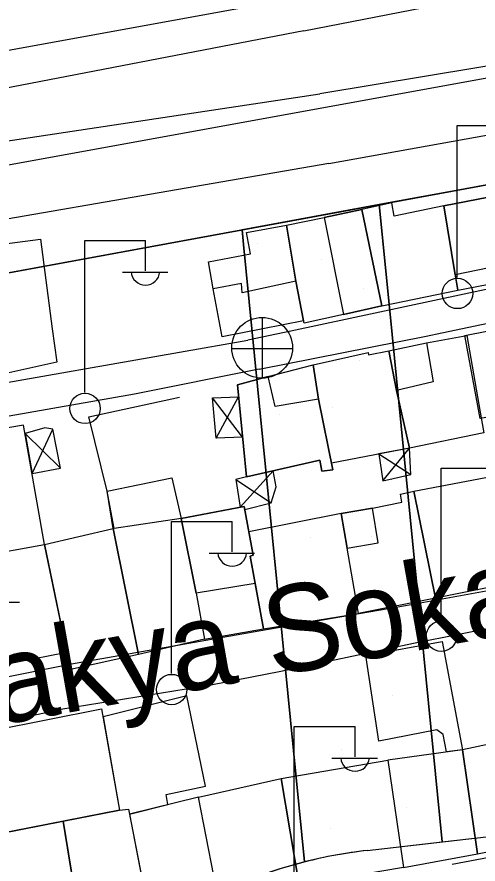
# Model space of a CAD drawing. Extents: x 417997 to 421451, y 4451742 to 4455216.
# Drawn here: x 420326.7 to 420379.8, y 4453669 to 4453766.5 of the extents above; entities that cross this region are included whole.
import ezdxf

# ---------------------------------------------------------------- set-up
doc = ezdxf.new("R2010")
doc.units = 0
for name, color, linetype in [('ADAKENARI', 7, 'Continuous'), ('B_Mesken', 7, 'Continuous'), ('B_Sundurma', 7, 'Continuous'), ('B_Teras', 7, 'Continuous'), ('Default', 7, 'Continuous'), ('KALDIRIM', 7, 'Continuous'), ('PL_AYA_PARK_DINLENME', 7, 'Continuous'), ('PL_TİCK', 7, 'Continuous'), ('PL_TİCT', 7, 'Continuous'), ('S_Elektrik_Diregi', 7, 'Continuous'), ('S_Rogar_Kapagi', 7, 'Continuous'), ('Sinir_Cit_bir_taraf', 7, 'Continuous'), ('Sinir_Tel_bir_taraf', 7, 'Continuous'), ('TR_PARKALANI', 7, 'Continuous'), ('TR_TİCK', 7, 'Continuous'), ('TR_TİCT', 7, 'Continuous'), ('Y_Cadde_Yol', 7, 'Continuous'), ('Yol_Insaat', 7, 'Continuous'), ('Yol_Sose', 7, 'Continuous')]:
    doc.layers.add(name, color=color, linetype=linetype)

# ---------------------------------------------------------------- blocks, each defined once
blk = doc.blocks.new('POINT_DISPLAY')
at = {"layer": 'Default'}
blk.add_line((0, 0), (0, 0), dxfattribs=at)

msp = doc.modelspace()

# ---------------------------------------------------------------- linework, layer by layer
at = {"layer": 'ADAKENARI'}
for p, q in [((420378.311, 4453746.732), (420412.324, 4453752.978)), ((420378.311, 4453746.732), (420412.324, 4453752.978)), ((420352.468, 4453741.986), (420378.311, 4453746.732)), ((420352.468, 4453741.986), (420378.311, 4453746.732)), ((420267.653, 4453726.409), (420352.468, 4453741.986)), ((420267.653, 4453726.409), (420352.468, 4453741.986)), ((420367.015, 4453670.586), (420388.2, 4453673)), ((420367.015, 4453670.586), (420388.2, 4453673))]:
    msp.add_line(p, q, dxfattribs=at)
for points in [[(420368.424, 4453744.916), (420369.632, 4453732.704), (420375.68, 4453671.573)], [(420368.424, 4453744.916), (420369.632, 4453732.704), (420375.68, 4453671.573)], [(420352.633, 4453742.016), (420352.8, 4453740.327), (420359.83, 4453669.27)], [(420352.633, 4453742.016), (420352.8, 4453740.327), (420359.83, 4453669.27)]]:
    msp.add_lwpolyline(points, dxfattribs=at)
msp.add_arc((420373.129, 4453616.933), 54, 96.50135, 121.03887, dxfattribs=at)
msp.add_arc((420373.129, 4453616.933), 54, 96.50135, 121.03887, dxfattribs=at)
at = {"layer": 'B_Mesken'}
for points in [[(420386.103, 4453738.672), (420384.761, 4453746.492), (420375.852, 4453744.793), (420377.176, 4453736.817), (420377.467, 4453735.063), (420386.441, 4453736.811)], [(420366.419, 4453744.345), (420368.737, 4453733.263), (420377.467, 4453735.063), (420375.852, 4453744.793), (420370.158, 4453743.575), (420369.883, 4453745.134)], [(420357.738, 4453742.544), (420362.071, 4453743.436), (420366.419, 4453744.345), (420368.737, 4453733.263), (420364.289, 4453732.258), (420359.791, 4453731.253), (420359.712, 4453731.556), (420358.819, 4453736.103)], [(420358.819, 4453736.103), (420359.712, 4453731.556), (420350.327, 4453729.699), (420349.292, 4453735.215), (420348.758, 4453738.313), (420353.61, 4453739.246), (420353.117, 4453741.69), (420357.738, 4453742.544)], [(420387.268, 4453731.705), (420388.432, 4453725.376), (420389.048, 4453722.029), (420382.276, 4453720.672), (420380.053, 4453720.29), (420378.298, 4453729.867), (420380.818, 4453730.36)], [(420380.198, 4453720.129), (420380.464, 4453718.665), (420371.903, 4453716.896), (420370.404, 4453723.519), (420369.515, 4453728.099), (420373.865, 4453729.017), (420378.509, 4453729.857)], [(420360.799, 4453726.469), (420367.153, 4453727.903), (420367.2, 4453727.643), (420369.515, 4453728.099), (420370.404, 4453723.519), (420371.903, 4453716.896), (420362.908, 4453715.155), (420361.44, 4453722.513)], [(420355.615, 4453725.125), (420360.799, 4453726.469), (420361.44, 4453722.513), (420363.059, 4453714.401), (420361.825, 4453714.246), (420361.596, 4453715.498), (420353.144, 4453713.574), (420352.079, 4453724.193)], [(420329.856, 4453705.784), (420327.448, 4453719.535), (420311.698, 4453716.851), (420314.287, 4453702.932), (420318.158, 4453703.59), (420322.197, 4453704.409)], [(420337.768, 4453707.634), (420337.098, 4453711.952), (420344.547, 4453713.477), (420345.593, 4453708.804), (420347.329, 4453700.207), (420348.275, 4453694.895), (420340.693, 4453693.144)], [(420383.922, 4453701.43), (420374.887, 4453699.623), (420372.403, 4453711.951), (420381.508, 4453713.653), (420382.053, 4453712.778), (420382.476, 4453710.683)], [(420367.635, 4453709.989), (420371.011, 4453710.686), (420370.866, 4453711.581), (420372.403, 4453711.951), (420374.887, 4453699.623), (420366.036, 4453697.854), (420364.727, 4453705.386), (420364.019, 4453709.359)], [(420347.329, 4453700.207), (420348.275, 4453694.895), (420355.079, 4453696.11), (420354.135, 4453701.321), (420353.554, 4453704.466), (420353.899, 4453704.591), (420352.859, 4453710.179), (420345.593, 4453708.804)], [(420364.019, 4453709.359), (420353.4, 4453707.274), (420353.899, 4453704.591), (420353.554, 4453704.466), (420355.079, 4453696.11), (420366.036, 4453697.854), (420364.727, 4453705.386)], [(420329.856, 4453705.784), (420337.768, 4453707.634), (420340.693, 4453693.144), (420332.854, 4453691.432)], [(420332.446, 4453693.385), (420324.56, 4453691.841), (420324.004, 4453694.934), (420322.197, 4453704.409), (420329.856, 4453705.784)], [(420366.86, 4453693.026), (420375.656, 4453694.646), (420377.997, 4453682.189), (420376.171, 4453681.935), (420375.78, 4453683.932), (420375.064, 4453684.476), (420368.391, 4453683.166)], [(420344.051, 4453675.865), (420343.871, 4453677.014), (420348.414, 4453678), (420346.275, 4453688.39), (420336.605, 4453685.962), (420338.515, 4453675.233), (420339.531, 4453675.351), (420339.642, 4453674.778)], [(420338.515, 4453675.233), (420320.065, 4453671.625), (420317.854, 4453683.216), (420336.442, 4453686.877)], [(420386.489, 4453683.971), (420377.997, 4453682.189), (420379.729, 4453670.192), (420388.607, 4453672.019)], [(420371.205, 4453668.631), (420379.729, 4453670.192), (420377.997, 4453682.189), (420369.411, 4453680.996)], [(420357.124, 4453678.873), (420369.411, 4453680.996), (420371.205, 4453668.631), (420359.207, 4453666.595)], [(420347.604, 4453676.74), (420357.124, 4453678.873), (420359.207, 4453666.595), (420359.554, 4453665.036), (420350.258, 4453663.161)], [(420342.427, 4453660.435), (420350.258, 4453663.161), (420347.604, 4453676.74), (420339.642, 4453674.778)], [(420338.515, 4453675.233), (420339.531, 4453675.351), (420342.521, 4453659.952), (420334.648, 4453657.663), (420332, 4453673.959)], [(420321.687, 4453662.479), (420320.065, 4453671.625), (420332, 4453673.959), (420333.529, 4453664.546)]]:
    msp.add_lwpolyline(points, close=True, dxfattribs=at)
at = {"layer": 'B_Sundurma'}
for p, q in [((420352.685, 4453718.15), (420349.215, 4453722.684)), ((420349.649, 4453718.038), (420352.22, 4453722.785)), ((420328.425, 4453713.955), (420330.838, 4453719.088)), ((420331.686, 4453714.599), (420327.619, 4453718.56)), ((420368.839, 4453713.121), (420371.903, 4453716.896)), ((420368.39, 4453716.216), (420372.065, 4453713.862)), ((420352.42, 4453710.096), (420356.193, 4453714.268)), ((420351.905, 4453713.27), (420355.988, 4453710.603))]:
    msp.add_line(p, q, dxfattribs=at)
for points in [[(420352.685, 4453718.15), (420349.649, 4453718.038), (420349.215, 4453722.684), (420352.22, 4453722.785)], [(420328.425, 4453713.955), (420331.686, 4453714.599), (420330.838, 4453719.088), (420329.886, 4453719.224), (420327.619, 4453718.56)], [(420368.39, 4453716.216), (420368.839, 4453713.121), (420372.065, 4453713.862), (420371.903, 4453716.896)], [(420353.144, 4453713.574), (420351.905, 4453713.27), (420352.42, 4453710.096), (420352.859, 4453710.179), (420352.924, 4453709.827), (420355.988, 4453710.603), (420356.563, 4453712.437), (420356.193, 4453714.268)]]:
    msp.add_lwpolyline(points, close=True, dxfattribs=at)
at = {"layer": 'B_Teras'}
for points in [[(420386.103, 4453738.672), (420377.176, 4453736.817), (420375.852, 4453744.793), (420384.761, 4453746.492)], [(420364.289, 4453732.258), (420368.737, 4453733.263), (420366.419, 4453744.345), (420362.071, 4453743.436)], [(420352.537, 4453735.826), (420349.292, 4453735.215), (420348.758, 4453738.313), (420353.61, 4453739.246), (420353.117, 4453741.69), (420357.738, 4453742.544), (420358.819, 4453736.103), (420352.622, 4453734.762)], [(420378.298, 4453729.867), (420380.818, 4453730.36), (420382.057, 4453724.128), (420381.743, 4453724.066), (420382.276, 4453720.672), (420380.053, 4453720.29)], [(420370.404, 4453723.519), (420369.515, 4453728.099), (420373.865, 4453729.017), (420374.628, 4453724.512)], [(420355.615, 4453725.125), (420352.079, 4453724.193), (420353.144, 4453713.574), (420361.596, 4453715.498), (420361.825, 4453714.246), (420363.059, 4453714.401), (420361.44, 4453722.513), (420356.425, 4453721.676)], [(420337.876, 4453707.65), (420337.098, 4453711.952), (420344.547, 4453713.477), (420345.593, 4453708.804)], [(420347.329, 4453700.207), (420345.593, 4453708.804), (420352.859, 4453710.179), (420353.899, 4453704.591), (420353.554, 4453704.466), (420354.135, 4453701.321)], [(420364.019, 4453709.359), (420364.727, 4453705.386), (420368.295, 4453705.999), (420367.635, 4453709.989)]]:
    msp.add_lwpolyline(points, close=True, dxfattribs=at)
at = {"layer": 'KALDIRIM'}
for p, q in [((420432.491, 4453782.094), (420172.915, 4453734.833)), ((420432.491, 4453782.094), (420172.915, 4453734.833)), ((420454.009, 4453772.798), (420174.532, 4453721.914)), ((420454.009, 4453772.798), (420174.532, 4453721.914))]:
    msp.add_line(p, q, dxfattribs=at)
at = {"layer": 'PL_AYA_PARK_DINLENME'}
msp.add_lwpolyline([(420367.015, 4453670.586), (420375.68, 4453671.573), (420369.632, 4453732.704), (420368.424, 4453744.916), (420352.633, 4453742.016), (420352.8, 4453740.327), (420359.83, 4453669.27)], dxfattribs=at)
msp.add_lwpolyline([(420367.015, 4453670.586), (420375.68, 4453671.573), (420369.632, 4453732.704), (420368.424, 4453744.916), (420352.633, 4453742.016), (420352.8, 4453740.327), (420359.83, 4453669.27)], dxfattribs=at)
msp.add_arc((420373.129, 4453616.933), 54, 96.50135, 104.25796, dxfattribs=at)
msp.add_arc((420373.129, 4453616.933), 54, 96.50135, 104.25796, dxfattribs=at)
at = {"layer": 'PL_TİCK'}
for points in [[(420438.425, 4453758.011), (420412.324, 4453752.978), (420378.311, 4453746.732), (420368.424, 4453744.916), (420369.632, 4453732.704), (420375.68, 4453671.573)], [(420438.425, 4453758.011), (420412.324, 4453752.978), (420378.311, 4453746.732), (420368.424, 4453744.916), (420369.632, 4453732.704), (420375.68, 4453671.573)], [(420375.68, 4453671.573), (420388.2, 4453673), (420453.951, 4453680.493), (420459.226, 4453686.05), (420462.365, 4453737.04), (420462.157, 4453739.851)], [(420375.68, 4453671.573), (420388.2, 4453673), (420453.951, 4453680.493), (420459.226, 4453686.05), (420462.365, 4453737.04), (420462.157, 4453739.851)]]:
    msp.add_lwpolyline(points, dxfattribs=at)
at = {"layer": 'PL_TİCT'}
msp.add_lwpolyline([(420359.83, 4453669.27), (420352.8, 4453740.327), (420352.633, 4453742.016), (420352.468, 4453741.986), (420267.653, 4453726.409)], dxfattribs=at)
msp.add_lwpolyline([(420359.83, 4453669.27), (420352.8, 4453740.327), (420352.633, 4453742.016), (420352.468, 4453741.986), (420267.653, 4453726.409)], dxfattribs=at)
msp.add_arc((420373.129, 4453616.933), 54, 104.25796, 121.03887, dxfattribs=at)
msp.add_arc((420373.129, 4453616.933), 54, 104.25796, 121.03887, dxfattribs=at)
at = {"layer": 'S_Elektrik_Diregi'}
for p, q in [((420377.399, 4453736.526), (420377.399, 4453754.026)), ((420377.399, 4453754.026), (420384.399, 4453754.026)), ((420334.492, 4453723.294), (420334.492, 4453740.794)), ((420334.492, 4453740.794), (420341.492, 4453740.794)), ((420341.492, 4453737.294), (420341.492, 4453740.794)), ((420338.832, 4453737.154), (420344.082, 4453737.154)), ((420375.546, 4453697.077), (420375.546, 4453714.577)), ((420375.546, 4453714.577), (420382.546, 4453714.577)), ((420344.48, 4453690.943), (420344.48, 4453708.443)), ((420344.48, 4453708.443), (420351.48, 4453708.443)), ((420351.48, 4453704.943), (420351.48, 4453708.443)), ((420348.82, 4453704.803), (420354.07, 4453704.803)), ((420321.726, 4453699.148), (420326.976, 4453699.148)), ((420358.632, 4453667.352), (420358.632, 4453684.852)), ((420358.632, 4453684.852), (420365.632, 4453684.852)), ((420365.632, 4453681.352), (420365.632, 4453684.852)), ((420362.972, 4453681.212), (420368.222, 4453681.212))]:
    msp.add_line(p, q, dxfattribs=at)
for centre in [(420377.435, 4453734.691), (420334.528, 4453721.459), (420375.582, 4453695.241), (420344.516, 4453689.107)]:
    msp.add_circle(centre, 1.75, dxfattribs=at)
for centre in [(420341.492, 4453737.307), (420351.481, 4453704.955), (420365.633, 4453681.365)]:
    msp.add_arc(centre, 1.658, 184.83843, 355.14641, dxfattribs=at)
at = {"layer": 'S_Rogar_Kapagi'}
for p, q in [((420354.985, 4453724.906), (420354.985, 4453731.906)), ((420351.415, 4453728.371), (420358.415, 4453728.371))]:
    msp.add_line(p, q, dxfattribs=at)
msp.add_circle((420354.932, 4453728.435), 3.5, dxfattribs=at)
at = {"layer": 'Sinir_Cit_bir_taraf'}
msp.add_lwpolyline([(420337.098, 4453711.952), (420334.969, 4453720.48), (420345.397, 4453722.758)], dxfattribs=at)
at = {"layer": 'Sinir_Tel_bir_taraf'}
for points in [[(420310.866, 4453730.838), (420309.617, 4453738.38), (420329.383, 4453740.945), (420330.756, 4453730.628)], [(420330.756, 4453730.628), (420331.269, 4453726.768), (420325.047, 4453725.401)]]:
    msp.add_lwpolyline(points, dxfattribs=at)
at = {"layer": 'TR_TİCK'}
for points in [[(420438.425, 4453758.011), (420412.324, 4453752.978), (420378.311, 4453746.732), (420368.424, 4453744.916), (420369.632, 4453732.704)], [(420438.425, 4453758.011), (420412.324, 4453752.978), (420378.311, 4453746.732), (420368.424, 4453744.916), (420369.632, 4453732.704)], [(420369.632, 4453732.704), (420375.68, 4453671.573), (420388.2, 4453673), (420453.951, 4453680.493), (420459.226, 4453686.05), (420462.365, 4453737.04), (420462.157, 4453739.851)], [(420369.632, 4453732.704), (420375.68, 4453671.573), (420388.2, 4453673), (420453.951, 4453680.493), (420459.226, 4453686.05), (420462.365, 4453737.04), (420462.157, 4453739.851)]]:
    msp.add_lwpolyline(points, dxfattribs=at)
at = {"layer": 'TR_TİCT'}
msp.add_lwpolyline([(420359.83, 4453669.27), (420352.8, 4453740.327), (420352.633, 4453742.016), (420352.468, 4453741.986), (420267.653, 4453726.409)], dxfattribs=at)
msp.add_lwpolyline([(420359.83, 4453669.27), (420352.8, 4453740.327), (420352.633, 4453742.016), (420352.468, 4453741.986), (420267.653, 4453726.409)], dxfattribs=at)
msp.add_arc((420373.129, 4453616.933), 54, 104.25796, 121.03887, dxfattribs=at)
msp.add_arc((420373.129, 4453616.933), 54, 104.25796, 121.03887, dxfattribs=at)
at = {"layer": 'Yol_Insaat'}
for points in [[(420359.753, 4453764.93), (420408.302, 4453774.376), (420408.713, 4453774.37), (420408.941, 4453774.186), (420410.636, 4453766.418), (420410.416, 4453765.895), (420410.25, 4453765.716), (420361.592, 4453757.646)], [(420359.753, 4453764.93), (420311.45, 4453755.646), (420274.859, 4453749.349), (420274.513, 4453748.666), (420274.492, 4453747.745), (420274.806, 4453747.079), (420276.522, 4453745.755), (420278.751, 4453745.177), (420361.592, 4453757.646)], [(420362.623, 4453749.656), (420410.494, 4453758.234), (420410.773, 4453758.164), (420411.293, 4453757.779)], [(420362.623, 4453749.656), (420284.407, 4453736.158), (420258.494, 4453731.389)]]:
    msp.add_lwpolyline(points, dxfattribs=at)
at = {"layer": 'Yol_Sose'}
for points in [[(420411.293, 4453757.779), (420414.342, 4453742.738), (420414.173, 4453742.297), (420358.244, 4453730.339)], [(420375.619, 4453730.156), (420405.431, 4453736.395), (420414.523, 4453738.187), (420414.994, 4453738.197), (420415.59, 4453738.003), (420415.929, 4453737.564), (420417.456, 4453729.715)], [(420358.244, 4453730.339), (420353.276, 4453729.321)], [(420354.572, 4453725.966), (420373.83, 4453729.781), (420375.619, 4453730.156)], [(420279.322, 4453715.868), (420306.016, 4453721.045), (420353.276, 4453729.321)], [(420354.572, 4453725.966), (420340.223, 4453723.092)], [(420340.223, 4453723.092), (420321.382, 4453719.819), (420311.182, 4453717.738), (420310.645, 4453717.385), (420310.179, 4453716.54), (420310.124, 4453715.587), (420312.503, 4453704.81), (420315.249, 4453690.7), (420315.591, 4453689.87), (420315.809, 4453689.464), (420316.447, 4453689), (420317.263, 4453688.938), (420332.963, 4453692.071), (420354.542, 4453695.876), (420371.45, 4453698.762), (420387.497, 4453701.714), (420405.947, 4453705.397), (420418.638, 4453707.819), (420419.905, 4453708.214), (420420.354, 4453708.363), (420420.805, 4453708.71), (420420.973, 4453709.103), (420421.012, 4453710.185), (420418.618, 4453723.738)], [(420317.386, 4453683.74), (420331.959, 4453686.899), (420349.031, 4453689.66), (420357.105, 4453691.217), (420372.384, 4453694.438), (420388.623, 4453697.664)], [(420388.201, 4453671.114), (420376.826, 4453668.962)]]:
    msp.add_lwpolyline(points, dxfattribs=at)

# ---------------------------------------------------------------- block references
at = {"layer": 'TR_PARKALANI', "xscale": 0.1, "yscale": 0.10000000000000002}
for p in [(420367.007, 4453741.805), (420367.007, 4453741.805), (420354.428, 4453740.473), (420354.428, 4453740.473), (420361.828, 4453738.549), (420361.828, 4453738.549), (420366.563, 4453735.293), (420366.563, 4453735.293), (420357.684, 4453731.15), (420357.684, 4453731.15), (420366.119, 4453727.006), (420366.119, 4453727.006), (420356.944, 4453720.791), (420356.944, 4453720.791), (420363.086, 4453721.531), (420363.086, 4453721.531), (420357.24, 4453714.871), (420357.24, 4453714.871), (420369.819, 4453713.243), (420369.819, 4453713.243), (420360.496, 4453706.584), (420360.496, 4453706.584), (420367.525, 4453706.732), (420367.525, 4453706.732), (420359.312, 4453700.221), (420359.312, 4453700.221), (420369.227, 4453699.629), (420369.227, 4453699.629), (420361.976, 4453693.709), (420361.976, 4453693.709), (420369.967, 4453688.382), (420369.967, 4453688.382), (420364.047, 4453682.167), (420364.047, 4453682.167), (420371.595, 4453675.507), (420371.595, 4453675.507), (420362.864, 4453673.14), (420362.864, 4453673.14)]:
    msp.add_blockref('POINT_DISPLAY', p, dxfattribs=at)

# ---------------------------------------------------------------- texts
at = {"layer": 'Y_Cadde_Yol'}
msp.add_text('1. Trakya Sokak', height=10, rotation=10.0788, dxfattribs=at).set_placement((420297.492, 4453680.2))

doc.saveas('drawing.dxf')
